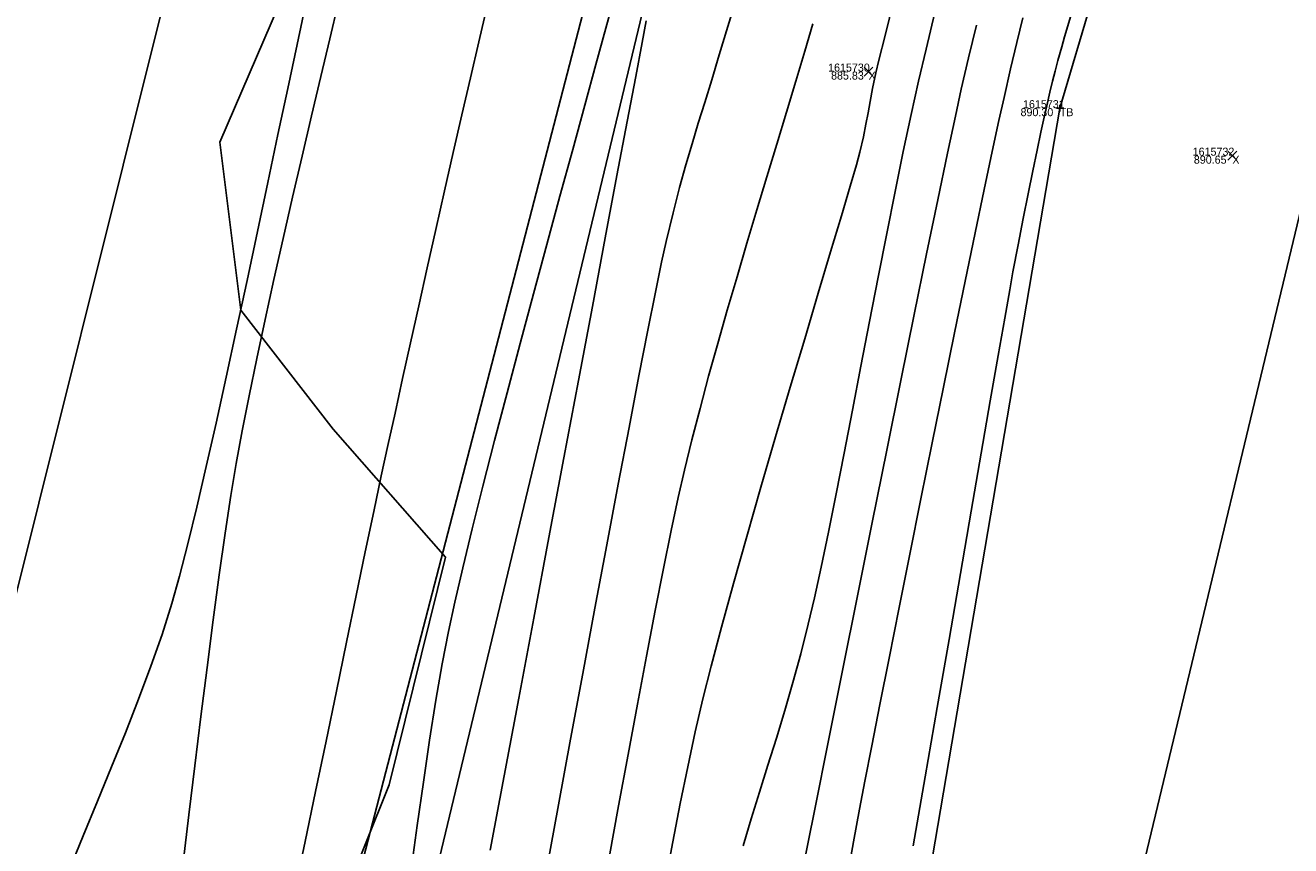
# Model space of a CAD drawing. Extents: x 1957117 to 1971063, y 701601 to 715861.
# Drawn here: x 1962880.8 to 1962936.1, y 704403.8 to 704439.7 of the extents above; entities that cross this region are included whole.
import ezdxf

# ---------------------------------------------------------------- set-up
doc = ezdxf.new("R2010")
doc.units = 0
for name, color, linetype in [('AP_X_Lights', 7, 'Continuous'), ('DT_X_Break_Line', 7, 'Continuous'), ('DT_X_Contour_Major', 7, 'Continuous'), ('DT_X_Contour_Minor', 7, 'Continuous'), ('DT_X_TIN_Hull', 7, 'Continuous'), ('GE_X_CL_20', 7, 'Continuous'), ('HY_X_Water_Edge', 7, 'Continuous'), ('PV_P_Drive', 7, 'Continuous'), ('PV_P_Shoulder', 7, 'Continuous'), ('RS_Raster1', 7, 'Continuous'), ('RW_X_Esmt_RR', 7, 'Continuous'), ('SC_Scratch1', 7, 'Continuous'), ('VG_X_Tree_Line_Rt', 7, 'Continuous')]:
    doc.layers.add(name, color=color, linetype=linetype)

msp = doc.modelspace()

# ---------------------------------------------------------------- linework, layer by layer
at = {"layer": 'AP_X_Lights'}
for p, q in [((1962917.491, 704437.442), (1962917.879, 704437.832)), ((1962917.491, 704437.832), (1962917.879, 704437.442)), ((1962933.397, 704433.765), (1962933.785, 704434.155)), ((1962933.397, 704434.155), (1962933.785, 704433.765))]:
    msp.add_line(p, q, dxfattribs=at)
at = {"layer": 'DT_X_Break_Line'}
for points in [[(1962854.549, 704243.654), (1962868.069, 704295.231), (1962879.669, 704344.313), (1962892.757, 704392.318), (1962905.964, 704443.142), (1962917.718, 704492.375), (1962926.962, 704538.336), (1962936.778, 704587.265), (1962949.215, 704630.669), (1962963.968, 704683.754), (1962972.038, 704733.348), (1962988.206, 704780.999), (1962994.689, 704830.943), (1963004.932, 704879.138), (1963021.822, 704927.498), (1963031.944, 704976.286), (1963045.21, 705027.355), (1963059.618, 705072.384), (1963067.267, 705121.949)], [(1963081.686, 705067.168), (1963070.617, 705018.992), (1963060.629, 704969.66), (1963044.793, 704921.859), (1963033.624, 704869.219), (1963022.038, 704824.561), (1963012.554, 704778.141), (1962998.858, 704727.004), (1962987.967, 704677.611), (1962975.675, 704626.305), (1962966.447, 704580.213), (1962950.262, 704533.092), (1962939.515, 704481.257), (1962926.044, 704436.037), (1962917.68, 704386.811), (1962906.11, 704337.415), (1962892.064, 704289.931), (1962881.011, 704234.451)]]:
    msp.add_lwpolyline(points, dxfattribs=at)
at = {"layer": 'DT_X_Contour_Major'}
for points in [[(1962926.534, 704440.07), (1962926.258, 704439.15), (1962926.13, 704438.713), (1962925.967, 704438.121), (1962925.84, 704437.65), (1962925.729, 704437.218), (1962925.613, 704436.744), (1962925.474, 704436.146), (1962925.361, 704435.637), (1962925.22, 704434.981), (1962925.054, 704434.195), (1962924.869, 704433.294), (1962924.666, 704432.295), (1962924.451, 704431.215), (1962924.227, 704430.069), (1962923.998, 704428.875), (1962923.855, 704428.093), (1962923.637, 704426.859), (1962923.351, 704425.224), (1962923.007, 704423.239), (1962922.612, 704420.954), (1962922.174, 704418.42), (1962921.702, 704415.688), (1962921.204, 704412.807), (1962920.687, 704409.829), (1962920.16, 704406.805), (1962919.631, 704403.784)], [(1962926.534, 704440.07), (1962926.258, 704439.15), (1962926.13, 704438.713), (1962925.967, 704438.121), (1962925.84, 704437.65), (1962925.729, 704437.218), (1962925.613, 704436.744), (1962925.474, 704436.146), (1962925.361, 704435.637), (1962925.22, 704434.981), (1962925.054, 704434.195), (1962924.869, 704433.294), (1962924.666, 704432.295), (1962924.451, 704431.215), (1962924.227, 704430.069), (1962923.998, 704428.875), (1962923.855, 704428.093), (1962923.637, 704426.859), (1962923.351, 704425.224), (1962923.007, 704423.239), (1962922.612, 704420.954), (1962922.174, 704418.42), (1962921.702, 704415.688), (1962921.204, 704412.807), (1962920.687, 704409.829), (1962920.16, 704406.805), (1962919.631, 704403.784)], [(1962915.252, 704439.723), (1962914.896, 704438.529), (1962914.506, 704437.215), (1962914.097, 704435.856), (1962913.675, 704434.46), (1962913.244, 704433.035), (1962912.807, 704431.589), (1962912.369, 704430.129), (1962911.935, 704428.665), (1962911.508, 704427.202), (1962911.093, 704425.751), (1962910.694, 704424.318), (1962910.316, 704422.911), (1962909.962, 704421.539), (1962909.637, 704420.209), (1962909.366, 704419.014), (1962909.059, 704417.571), (1962908.722, 704415.913), (1962908.359, 704414.073), (1962907.975, 704412.083), (1962907.577, 704409.976), (1962907.168, 704407.785), (1962906.755, 704405.541), (1962906.342, 704403.278)], [(1962915.252, 704439.723), (1962914.896, 704438.529), (1962914.506, 704437.215), (1962914.097, 704435.856), (1962913.675, 704434.46), (1962913.244, 704433.035), (1962912.807, 704431.589), (1962912.369, 704430.129), (1962911.935, 704428.665), (1962911.508, 704427.202), (1962911.093, 704425.751), (1962910.694, 704424.318), (1962910.316, 704422.911), (1962909.962, 704421.539), (1962909.637, 704420.209), (1962909.366, 704419.014), (1962909.059, 704417.571), (1962908.722, 704415.913), (1962908.359, 704414.073), (1962907.975, 704412.083), (1962907.577, 704409.976), (1962907.168, 704407.785), (1962906.755, 704405.541), (1962906.342, 704403.278)]]:
    msp.add_lwpolyline(points, dxfattribs=at)
at = {"layer": 'DT_X_Contour_Minor'}
for points in [[(1962882.736, 704402.721), (1962883.348, 704404.227), (1962883.97, 704405.737), (1962884.589, 704407.241), (1962885.193, 704408.732), (1962885.771, 704410.199), (1962886.31, 704411.636), (1962886.799, 704413.031), (1962887.224, 704414.378), (1962887.558, 704415.571), (1962887.923, 704416.986), (1962888.314, 704418.594), (1962888.727, 704420.367), (1962889.158, 704422.273), (1962889.601, 704424.284), (1962890.053, 704426.371), (1962890.51, 704428.503), (1962890.966, 704430.652), (1962891.418, 704432.787), (1962891.86, 704434.88), (1962892.289, 704436.901), (1962892.699, 704438.821), (1962893.088, 704440.61)], [(1962882.736, 704402.721), (1962883.348, 704404.227), (1962883.97, 704405.737), (1962884.589, 704407.241), (1962885.193, 704408.732), (1962885.771, 704410.199), (1962886.31, 704411.636), (1962886.799, 704413.031), (1962887.224, 704414.378), (1962887.558, 704415.571), (1962887.923, 704416.986), (1962888.314, 704418.594), (1962888.727, 704420.367), (1962889.158, 704422.273), (1962889.601, 704424.284), (1962890.053, 704426.371), (1962890.51, 704428.503), (1962890.966, 704430.652), (1962891.418, 704432.787), (1962891.86, 704434.88), (1962892.289, 704436.901), (1962892.699, 704438.821), (1962893.088, 704440.61)], [(1962887.721, 704403.061), (1962887.968, 704405.138), (1962888.227, 704407.279), (1962888.492, 704409.443), (1962888.762, 704411.585), (1962889.031, 704413.665), (1962889.296, 704415.638), (1962889.554, 704417.464), (1962889.801, 704419.098), (1962890.033, 704420.5), (1962890.294, 704421.924), (1962890.596, 704423.462), (1962890.933, 704425.093), (1962891.297, 704426.797), (1962891.684, 704428.554), (1962892.087, 704430.343), (1962892.5, 704432.144), (1962892.916, 704433.936), (1962893.331, 704435.701), (1962893.737, 704437.416), (1962894.128, 704439.062), (1962894.498, 704440.619)], [(1962887.721, 704403.061), (1962887.968, 704405.138), (1962888.227, 704407.279), (1962888.492, 704409.443), (1962888.762, 704411.585), (1962889.031, 704413.665), (1962889.296, 704415.638), (1962889.554, 704417.464), (1962889.801, 704419.098), (1962890.033, 704420.5), (1962890.294, 704421.924), (1962890.596, 704423.462), (1962890.933, 704425.093), (1962891.297, 704426.797), (1962891.684, 704428.554), (1962892.087, 704430.343), (1962892.5, 704432.144), (1962892.916, 704433.936), (1962893.331, 704435.701), (1962893.737, 704437.416), (1962894.128, 704439.062), (1962894.498, 704440.619)], [(1962906.577, 704440.92), (1962906.2, 704439.539), (1962905.763, 704437.942), (1962905.275, 704436.162), (1962904.748, 704434.236), (1962904.191, 704432.196), (1962903.616, 704430.078), (1962903.032, 704427.916), (1962902.45, 704425.744), (1962901.881, 704423.596), (1962901.335, 704421.509), (1962900.823, 704419.515), (1962900.354, 704417.649), (1962899.94, 704415.945), (1962899.59, 704414.439), (1962899.315, 704413.165), (1962899.045, 704411.749), (1962898.771, 704410.153), (1962898.495, 704408.414), (1962898.22, 704406.575), (1962897.949, 704404.674), (1962897.684, 704402.751)], [(1962906.577, 704440.92), (1962906.2, 704439.539), (1962905.763, 704437.942), (1962905.275, 704436.162), (1962904.748, 704434.236), (1962904.191, 704432.196), (1962903.616, 704430.078), (1962903.032, 704427.916), (1962902.45, 704425.744), (1962901.881, 704423.596), (1962901.335, 704421.509), (1962900.823, 704419.515), (1962900.354, 704417.649), (1962899.94, 704415.945), (1962899.59, 704414.439), (1962899.315, 704413.165), (1962899.045, 704411.749), (1962898.771, 704410.153), (1962898.495, 704408.414), (1962898.22, 704406.575), (1962897.949, 704404.674), (1962897.684, 704402.751)], [(1962918.797, 704440.765), (1962918.409, 704439.217), (1962918.139, 704438.132), (1962918.004, 704437.576), (1962917.856, 704436.894), (1962917.749, 704436.336), (1962917.661, 704435.84), (1962917.571, 704435.345), (1962917.458, 704434.789), (1962917.3, 704434.109), (1962917.152, 704433.565), (1962916.878, 704432.621), (1962916.496, 704431.333), (1962916.026, 704429.757), (1962915.485, 704427.946), (1962914.892, 704425.957), (1962914.264, 704423.844), (1962913.62, 704421.662), (1962912.978, 704419.466), (1962912.357, 704417.312), (1962911.774, 704415.254), (1962911.248, 704413.348), (1962910.797, 704411.648), (1962910.44, 704410.21), (1962910.111, 704408.771), (1962909.781, 704407.24), (1962909.453, 704405.634), (1962909.126, 704403.968), (1962908.803, 704402.261)], [(1962918.797, 704440.765), (1962918.409, 704439.217), (1962918.139, 704438.132), (1962918.004, 704437.576), (1962917.856, 704436.894), (1962917.749, 704436.336), (1962917.661, 704435.84), (1962917.571, 704435.345), (1962917.458, 704434.789), (1962917.3, 704434.109), (1962917.152, 704433.565), (1962916.878, 704432.621), (1962916.496, 704431.333), (1962916.026, 704429.757), (1962915.485, 704427.946), (1962914.892, 704425.957), (1962914.264, 704423.844), (1962913.62, 704421.662), (1962912.978, 704419.466), (1962912.357, 704417.312), (1962911.774, 704415.254), (1962911.248, 704413.348), (1962910.797, 704411.648), (1962910.44, 704410.21), (1962910.111, 704408.771), (1962909.781, 704407.24), (1962909.453, 704405.634), (1962909.126, 704403.968), (1962908.803, 704402.261)], [(1962892.595, 704401.831), (1962893.047, 704403.971), (1962893.506, 704406.162), (1962893.965, 704408.369), (1962894.419, 704410.556), (1962894.86, 704412.689), (1962895.283, 704414.731), (1962895.682, 704416.648), (1962896.05, 704418.402), (1962896.38, 704419.959), (1962896.668, 704421.283), (1962896.982, 704422.708), (1962897.314, 704424.213), (1962897.662, 704425.782), (1962898.022, 704427.402), (1962898.391, 704429.059), (1962898.767, 704430.736), (1962899.147, 704432.421), (1962899.527, 704434.097), (1962899.906, 704435.751), (1962900.279, 704437.368), (1962900.645, 704438.934), (1962901, 704440.433)], [(1962892.595, 704401.831), (1962893.047, 704403.971), (1962893.506, 704406.162), (1962893.965, 704408.369), (1962894.419, 704410.556), (1962894.86, 704412.689), (1962895.283, 704414.731), (1962895.682, 704416.648), (1962896.05, 704418.402), (1962896.38, 704419.959), (1962896.668, 704421.283), (1962896.982, 704422.708), (1962897.314, 704424.213), (1962897.662, 704425.782), (1962898.022, 704427.402), (1962898.391, 704429.059), (1962898.767, 704430.736), (1962899.147, 704432.421), (1962899.527, 704434.097), (1962899.906, 704435.751), (1962900.279, 704437.368), (1962900.645, 704438.934), (1962901, 704440.433)], [(1962911.804, 704440.512), (1962911.532, 704439.604), (1962911.16, 704438.362), (1962910.826, 704437.273), (1962910.521, 704436.292), (1962910.237, 704435.375), (1962909.966, 704434.478), (1962909.698, 704433.557), (1962909.426, 704432.568), (1962909.14, 704431.466), (1962908.834, 704430.208), (1962908.636, 704429.311), (1962908.366, 704428), (1962908.032, 704426.326), (1962907.645, 704424.335), (1962907.211, 704422.076), (1962906.741, 704419.597), (1962906.242, 704416.946), (1962905.723, 704414.172), (1962905.193, 704411.321), (1962904.66, 704408.444), (1962904.133, 704405.586), (1962903.621, 704402.798)], [(1962911.804, 704440.512), (1962911.532, 704439.604), (1962911.16, 704438.362), (1962910.826, 704437.273), (1962910.521, 704436.292), (1962910.237, 704435.375), (1962909.966, 704434.478), (1962909.698, 704433.557), (1962909.426, 704432.568), (1962909.14, 704431.466), (1962908.834, 704430.208), (1962908.636, 704429.311), (1962908.366, 704428), (1962908.032, 704426.326), (1962907.645, 704424.335), (1962907.211, 704422.076), (1962906.741, 704419.597), (1962906.242, 704416.946), (1962905.723, 704414.172), (1962905.193, 704411.321), (1962904.66, 704408.444), (1962904.133, 704405.586), (1962903.621, 704402.798)], [(1962920.583, 704440.223), (1962920.198, 704438.615), (1962919.872, 704437.218), (1962919.548, 704435.759), (1962919.205, 704434.142), (1962918.849, 704432.398), (1962918.481, 704430.557), (1962918.107, 704428.649), (1962917.73, 704426.704), (1962917.353, 704424.754), (1962916.981, 704422.828), (1962916.617, 704420.956), (1962916.265, 704419.17), (1962915.929, 704417.498), (1962915.612, 704415.973), (1962915.318, 704414.623), (1962915.051, 704413.479), (1962914.721, 704412.188), (1962914.376, 704410.931), (1962914.019, 704409.704), (1962913.654, 704408.499), (1962913.287, 704407.312), (1962912.92, 704406.136), (1962912.558, 704404.965), (1962912.206, 704403.793)], [(1962920.583, 704440.223), (1962920.198, 704438.615), (1962919.872, 704437.218), (1962919.548, 704435.759), (1962919.205, 704434.142), (1962918.849, 704432.398), (1962918.481, 704430.557), (1962918.107, 704428.649), (1962917.73, 704426.704), (1962917.353, 704424.754), (1962916.981, 704422.828), (1962916.617, 704420.956), (1962916.265, 704419.17), (1962915.929, 704417.498), (1962915.612, 704415.973), (1962915.318, 704414.623), (1962915.051, 704413.479), (1962914.721, 704412.188), (1962914.376, 704410.931), (1962914.019, 704409.704), (1962913.654, 704408.499), (1962913.287, 704407.312), (1962912.92, 704406.136), (1962912.558, 704404.965), (1962912.206, 704403.793)], [(1962907.964, 704439.855), (1962907.784, 704438.905), (1962907.503, 704437.418), (1962907.133, 704435.458), (1962906.686, 704433.088), (1962906.174, 704430.369), (1962905.608, 704427.364), (1962905.001, 704424.137), (1962904.364, 704420.749), (1962903.709, 704417.263), (1962903.048, 704413.741), (1962902.393, 704410.247), (1962901.755, 704406.843), (1962901.147, 704403.592)], [(1962907.964, 704439.855), (1962907.784, 704438.905), (1962907.503, 704437.418), (1962907.133, 704435.458), (1962906.686, 704433.088), (1962906.174, 704430.369), (1962905.608, 704427.364), (1962905.001, 704424.137), (1962904.364, 704420.749), (1962903.709, 704417.263), (1962903.048, 704413.741), (1962902.393, 704410.247), (1962901.755, 704406.843), (1962901.147, 704403.592)], [(1962922.4, 704439.673), (1962922.059, 704438.237), (1962921.739, 704436.861), (1962921.481, 704435.693), (1962921.135, 704434.066), (1962920.712, 704432.037), (1962920.224, 704429.666), (1962919.682, 704427.01), (1962919.097, 704424.129), (1962918.481, 704421.082), (1962917.845, 704417.926), (1962917.201, 704414.721), (1962916.56, 704411.525), (1962915.933, 704408.397), (1962915.332, 704405.395), (1962914.768, 704402.578)], [(1962922.4, 704439.673), (1962922.059, 704438.237), (1962921.739, 704436.861), (1962921.481, 704435.693), (1962921.135, 704434.066), (1962920.712, 704432.037), (1962920.224, 704429.666), (1962919.682, 704427.01), (1962919.097, 704424.129), (1962918.481, 704421.082), (1962917.845, 704417.926), (1962917.201, 704414.721), (1962916.56, 704411.525), (1962915.933, 704408.397), (1962915.332, 704405.395), (1962914.768, 704402.578)], [(1962924.43, 704439.988), (1962924.169, 704438.91), (1962923.897, 704437.757), (1962923.607, 704436.503), (1962923.383, 704435.495), (1962923.091, 704434.14), (1962922.743, 704432.487), (1962922.347, 704430.584), (1962921.912, 704428.476), (1962921.448, 704426.213), (1962920.965, 704423.84), (1962920.472, 704421.406), (1962919.977, 704418.957), (1962919.492, 704416.541), (1962919.024, 704414.206), (1962918.585, 704411.999), (1962918.182, 704409.966), (1962917.825, 704408.156), (1962917.524, 704406.616), (1962917.289, 704405.392), (1962917.024, 704403.966), (1962916.76, 704402.494)], [(1962924.43, 704439.988), (1962924.169, 704438.91), (1962923.897, 704437.757), (1962923.607, 704436.503), (1962923.383, 704435.495), (1962923.091, 704434.14), (1962922.743, 704432.487), (1962922.347, 704430.584), (1962921.912, 704428.476), (1962921.448, 704426.213), (1962920.965, 704423.84), (1962920.472, 704421.406), (1962919.977, 704418.957), (1962919.492, 704416.541), (1962919.024, 704414.206), (1962918.585, 704411.999), (1962918.182, 704409.966), (1962917.825, 704408.156), (1962917.524, 704406.616), (1962917.289, 704405.392), (1962917.024, 704403.966), (1962916.76, 704402.494)]]:
    msp.add_lwpolyline(points, dxfattribs=at)
at = {"layer": 'DT_X_TIN_Hull'}
msp.add_lwpolyline([(1963062.2, 705175.46), (1963037.999, 705077.244), (1963026.56, 705028.621), (1963015.244, 704980.352), (1962992.578, 704882.771), (1962981.085, 704833.91), (1962969.384, 704785.804), (1962957.851, 704737.276), (1962945.67, 704688.173), (1962933.954, 704639.432), (1962922.363, 704591.169), (1962899.093, 704494.258), (1962887.945, 704444.945), (1962875.826, 704396.455), (1962864.548, 704347.909), (1962854.544, 704302.816), (1962839.463, 704247.251)], dxfattribs=at)
at = {"layer": 'GE_X_CL_20'}
msp.add_lwpolyline([(1963418.3, 706437.397), (1962895.621, 704261.062)], dxfattribs=at)
at = {"layer": 'HY_X_Water_Edge'}
msp.add_spline([(1963191.723, 701994.048), (1963062.047, 702441.167), (1962863.491, 703169.356), (1962827.53, 703438.691), (1962823.213, 703537.412), (1962817.962, 703593.874), (1962817.97, 703697.316), (1962828.582, 703804.235), (1962836.461, 703844.734), (1962850.687, 703896.004), (1962867.251, 703938.846), (1962873.848, 703992.355), (1962884.135, 704091.371), (1962891.241, 704140.854), (1962897.382, 704180.529), (1962905.467, 704230.979), (1962943.949, 704328.022), (1962948.537, 704378.842), (1962964.114, 704426.264), (1963004.885, 704570.73), (1963042.054, 704716.522), (1963062.038, 704814.417), (1963072.171, 704860.237), (1963090.023, 704956.798), (1963107.066, 705031.783), (1963133.773, 705105.742), (1963148.685, 705206.74), (1963175.48, 705301.059), (1963191.635, 705353.417), (1963210.988, 705447.286), (1963219.532, 705497.27), (1963230.124, 705549.475), (1963251.052, 705591.159), (1963275.289, 705693.429), (1963292.982, 705784.032), (1963302.841, 705839.645), (1963335.126, 705936.766), (1963359.752, 706046.75), (1963389.133, 706177.299), (1963417.827, 706273.456), (1963475.868, 706451.902), (1963533.782, 706640.53), (1963553.86, 706696.984), (1963580.184, 706715.425), (1963609.172, 706718.73), (1963617.062, 706714.691), (1963619.447, 706694.678), (1963564.282, 706533.07), (1963531.853, 706395.229), (1963434.4, 706006.96), (1963354.09, 705679.186), (1963237.513, 705206.07), (1963167.369, 704892.962), (1963059.145, 704434.176), (1962907.914, 703908.742), (1962877.458, 703703.326), (1962898.357, 703412.121), (1962942.65, 703052.267), (1963048.963, 702674.866), (1963191.468, 702189.666), (1963245.396, 702019.832)], degree=3, dxfattribs=at)
at = {"layer": 'PV_P_Drive'}
for p, q in [((1962926.044, 704436.183), (1962926.044, 704435.891)), ((1962925.898, 704436.037), (1962926.19, 704436.037)), ((1962926.044, 704436.037), (1962926.044, 704436.037))]:
    msp.add_line(p, q, dxfattribs=at)
at = {"layer": 'RW_X_Esmt_RR'}
msp.add_lwpolyline([(1962866.45, 704268.068), (1963123.345, 705337.727), (1963135.496, 705336.937), (1963400.797, 706441.601)], dxfattribs=at)
at = {"layer": 'VG_X_Tree_Line_Rt'}
msp.add_lwpolyline([(1962917.423, 704484.722), (1962916.263, 704475.71), (1962909.219, 704465.155), (1962908.976, 704457.254), (1962906.015, 704448.392), (1962900.831, 704444.515), (1962896.453, 704444.866), (1962892.209, 704441.251), (1962889.328, 704434.545), (1962890.235, 704427.202), (1962894.277, 704422), (1962899.189, 704416.403), (1962896.726, 704406.459), (1962890.596, 704391.197)], dxfattribs=at)

# ---------------------------------------------------------------- texts
at = {"layer": 'PV_P_Shoulder'}
for s, p in [('885.83', (1962916.045, 704437.287)), ('890.30', (1962924.33, 704435.687)), ('890.65', (1962931.907, 704433.61))]:
    msp.add_text(s, height=0.35, dxfattribs=at).set_placement(p)
at = {"layer": 'RS_Raster1'}
for s, p in [('1615730', (1962915.916, 704437.637)), ('1615731', (1962924.437, 704436.037)), ('1615732', (1962931.855, 704433.96))]:
    msp.add_text(s, height=0.35, dxfattribs=at).set_placement(p)
at = {"layer": 'SC_Scratch1'}
for s, p in [('X', (1962917.685, 704437.287)), ('TB', (1962926.044, 704435.687)), ('X', (1962933.591, 704433.61))]:
    msp.add_text(s, height=0.35, dxfattribs=at).set_placement(p)

doc.saveas('drawing.dxf')
